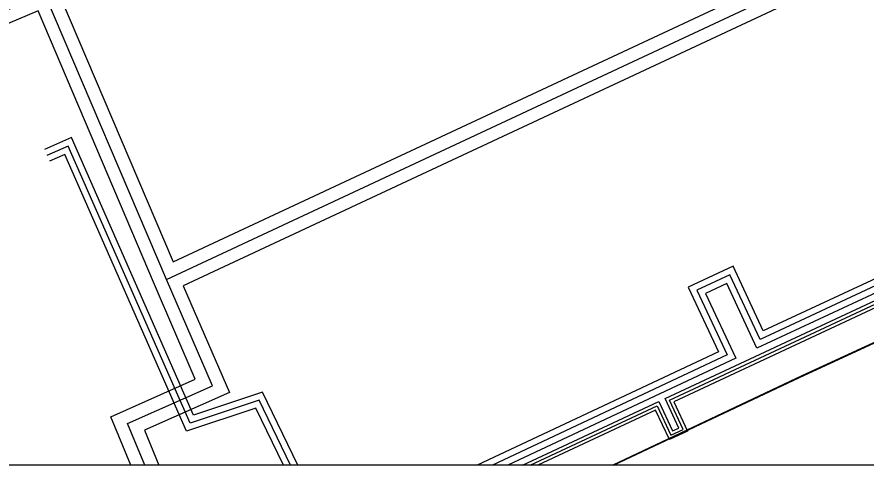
# Model space of a CAD drawing. Extents: x -600309 to -598967, y -1161267 to -1160292.
# Drawn here: x -599489.4 to -599424.1, y -1161267 to -1161232.5 of the extents above; entities that cross this region are included whole.
import ezdxf

# ---------------------------------------------------------------- set-up
doc = ezdxf.new("R2010")
doc.units = 0
for name, color, linetype in [('Vrstva 29', 7, 'Continuous'), ('Vrstva 30', 7, 'Continuous'), ('Vrstva 37', 7, 'Continuous'), ('Vrstva 38', 7, 'Continuous'), ('Vrstva 52', 7, 'Continuous'), ('Vrstva 58', 7, 'Continuous'), ('Vrstva 63', 7, 'Continuous')]:
    doc.layers.add(name, color=color, linetype=linetype)

msp = doc.modelspace()

# ---------------------------------------------------------------- linework, layer by layer
at = {"layer": 'Vrstva 29'}
for p, q in [((-599364.121, -1161225.549), (-599432.27, -1161257.371)), ((-599439.247, -1161262.039), (-599380.521, -1161234.586)), ((-599434.807, -1161258.558), (-599452.851, -1161267.031)), ((-599449.969, -1161267.031), (-599440.195, -1161262.469))]:
    msp.add_line(p, q, dxfattribs=at)
for points in [[(-599468.391, -1161267.031), (-599470.82, -1161262.028), (-599476.128, -1161263.807), (-599485.508, -1161242.471), (-599487.14, -1161243.186)], [(-599432.27, -1161257.371), (-599434.597, -1161252.387), (-599437.135, -1161253.572), (-599434.807, -1161258.558)], [(-599440.195, -1161262.469), (-599439.127, -1161264.744), (-599438.185, -1161264.302), (-599439.247, -1161262.039)]]:
    msp.add_lwpolyline(points, dxfattribs=at)
at = {"layer": 'Vrstva 30'}
for p, q in [((-599364.771, -1161225.301), (-599432.028, -1161256.706)), ((-599363.471, -1161225.798), (-599432.512, -1161258.036)), ((-599439.579, -1161261.918), (-599380.398, -1161234.253)), ((-599380.643, -1161234.92), (-599438.914, -1161262.159)), ((-599435.471, -1161258.317), (-599454.028, -1161267.031)), ((-599434.143, -1161258.799), (-599451.673, -1161267.031)), ((-599450.56, -1161267.031), (-599440.075, -1161262.137)), ((-599440.315, -1161262.801), (-599449.377, -1161267.031))]:
    msp.add_line(p, q, dxfattribs=at)
for points in [[(-599467.834, -1161267.031), (-599470.562, -1161261.414), (-599475.854, -1161263.188), (-599485.251, -1161241.813), (-599487.341, -1161242.728)], [(-599468.946, -1161267.031), (-599471.078, -1161262.642), (-599476.402, -1161264.426), (-599485.765, -1161243.129), (-599486.939, -1161243.644)], [(-599432.028, -1161256.706), (-599434.355, -1161251.722), (-599437.8, -1161253.33), (-599435.471, -1161258.317)], [(-599432.512, -1161258.036), (-599434.839, -1161253.052), (-599436.47, -1161253.814), (-599434.143, -1161258.799)], [(-599440.075, -1161262.137), (-599439.007, -1161264.411), (-599438.517, -1161264.182), (-599439.579, -1161261.918)], [(-599438.914, -1161262.159), (-599437.852, -1161264.422), (-599439.247, -1161265.076), (-599440.315, -1161262.801)]]:
    msp.add_lwpolyline(points, dxfattribs=at)
at = {"layer": 'Vrstva 37'}
for points in [[(-599477.949, -1161252.74), (-599487.295, -1161230.74), (-599501.767, -1161236.872), (-599518.301, -1161197.832)], [(-599477.949, -1161252.74), (-599397.948, -1161215.317), (-599399.109, -1161212.467)], [(-599479.604, -1161267.031), (-599480.937, -1161263.829), (-599474.414, -1161260.93), (-599477.949, -1161252.74)]]:
    msp.add_lwpolyline(points, dxfattribs=at)
at = {"layer": 'Vrstva 38'}
for points in [[(-599517.38, -1161197.442), (-599501.236, -1161235.561), (-599486.765, -1161229.43), (-599477.434, -1161251.395)], [(-599478.87, -1161253.131), (-599487.825, -1161232.051), (-599502.298, -1161238.183), (-599518.987, -1161198.777)], [(-599477.434, -1161251.395), (-599399.233, -1161214.814), (-599400.035, -1161212.844)], [(-599397.817, -1161212.989), (-599396.663, -1161215.82), (-599476.647, -1161253.235)], [(-599480.688, -1161267.031), (-599482.235, -1161263.311), (-599475.724, -1161260.418), (-599478.867, -1161253.137)], [(-599476.647, -1161253.235), (-599473.104, -1161261.442), (-599479.639, -1161264.346), (-599478.521, -1161267.031)]]:
    msp.add_lwpolyline(points, dxfattribs=at)
at = {"layer": 'Vrstva 52'}
msp.add_lwpolyline([(-599443.556, -1161267.031), (-599429.25, -1161260.28), (-599403.97, -1161248.61), (-599379.15, -1161236.86), (-599353.76, -1161224.39), (-599328.21, -1161212.98), (-599317.52, -1161181.99), (-599328.8, -1161153.56), (-599345.285, -1161119.772), (-599395.536, -1161081.384), (-599430.76, -1161091.53)], dxfattribs=at)
at = {"layer": 'Vrstva 58'}
msp.add_lwpolyline([(-599430.967, -1161091.647), (-599395.423, -1161081.797), (-599342.739, -1161124.011), (-599328.906, -1161153.63), (-599317.253, -1161182.504), (-599328.159, -1161213.041), (-599353.818, -1161224.464), (-599379.19, -1161236.921), (-599403.873, -1161248.573), (-599429.072, -1161260.169), (-599443.589, -1161267.031)], dxfattribs=at)
at = {"layer": 'Vrstva 63'}
msp.add_lwpolyline([(-600308.541, -1160292.347), (-598967.108, -1160292.347), (-598967.108, -1161267.031), (-600308.541, -1161267.031)], close=True, dxfattribs=at)

doc.saveas('drawing.dxf')
